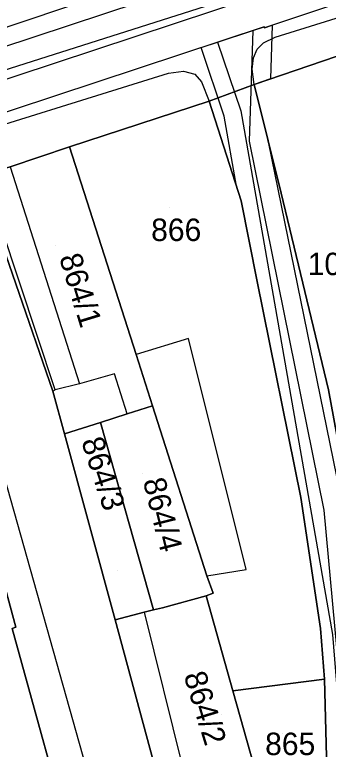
# Model space of a CAD drawing. Extents: x -263423 to -261326, y -1240067 to -1237864.
# Drawn here: x -262611.1 to -262583.2, y -1239574.4 to -1239509 of the extents above; entities that cross this region are included whole.
import ezdxf

# ---------------------------------------------------------------- set-up
doc = ezdxf.new("R2010")
doc.units = 0
for name, color, linetype in [('body_kn', 7, 'Continuous'), ('kladpar_druhypozemkov', 7, 'Continuous'), ('kladpar_hranice', 7, 'Continuous'), ('kladpar_parcelnecisla', 7, 'Continuous'), ('kladpar_plochy', 7, 'Continuous'), ('tarchy_linie', 7, 'Continuous'), ('zappar_hrandruhpozemk', 7, 'Continuous')]:
    doc.layers.add(name, color=color, linetype=linetype)

msp = doc.modelspace()

# ---------------------------------------------------------------- linework, layer by layer
at = {"layer": 'body_kn'}
for p, q in [((-262589.94, -1239510.37), (-262589.94, -1239510.37)), ((-262589.94, -1239510.37), (-262589.94, -1239510.37)), ((-262588.95, -1239510.04), (-262588.95, -1239510.04)), ((-262588.91, -1239510.13), (-262588.91, -1239510.13)), ((-262588.22, -1239509.9), (-262588.22, -1239509.9)), ((-262587.97, -1239510.97), (-262587.97, -1239510.97)), ((-262593.09, -1239511.41), (-262593.09, -1239511.41)), ((-262593.09, -1239511.41), (-262593.09, -1239511.41)), ((-262588.99, -1239511.48), (-262588.99, -1239511.48)), ((-262594.56, -1239511.9), (-262594.56, -1239511.9)), ((-262594.56, -1239511.9), (-262594.56, -1239511.9)), ((-262589.56, -1239512.05), (-262589.56, -1239512.05)), ((-262589.88, -1239512.81), (-262589.88, -1239512.81)), ((-262597.46, -1239514.17), (-262597.46, -1239514.17)), ((-262596.12, -1239513.99), (-262596.12, -1239513.99)), ((-262595.1, -1239514.25), (-262595.1, -1239514.25)), ((-262590.01, -1239513.83), (-262590.01, -1239513.83)), ((-262594.53, -1239514.95), (-262594.53, -1239514.95)), ((-262588.39, -1239514.68), (-262588.39, -1239514.68)), ((-262589.82, -1239515.17), (-262589.82, -1239515.17)), ((-262589.82, -1239515.17), (-262589.82, -1239515.17)), ((-262593.84, -1239516.68), (-262593.84, -1239516.68)), ((-262591.03, -1239517.52), (-262591.03, -1239517.52)), ((-262592.5, -1239518.02), (-262592.5, -1239518.02)), ((-262590.29, -1239520.22), (-262590.29, -1239520.22)), ((-262588.59, -1239520.19), (-262588.59, -1239520.19)), ((-262606.26, -1239520.75), (-262606.26, -1239520.75)), ((-262606.26, -1239520.75), (-262606.26, -1239520.75)), ((-262588.59, -1239520.28), (-262588.59, -1239520.28)), ((-262591.41, -1239524.25), (-262591.41, -1239524.25)), ((-262587.44, -1239524.86), (-262587.44, -1239524.86)), ((-262591, -1239525.54), (-262591, -1239525.54)), ((-262591, -1239525.54), (-262591, -1239525.54)), ((-262589.56, -1239532.74), (-262589.56, -1239532.74)), ((-262595.69, -1239537.81), (-262595.69, -1239537.81)), ((-262600.34, -1239539.25), (-262600.34, -1239539.25)), ((-262602.26, -1239540.96), (-262602.26, -1239540.96)), ((-262605.38, -1239541.84), (-262605.38, -1239541.84)), ((-262607.54, -1239542.4), (-262607.54, -1239542.4)), ((-262607.74, -1239542.52), (-262607.74, -1239542.52)), ((-262607.74, -1239542.52), (-262607.74, -1239542.52)), ((-262598.88, -1239543.82), (-262598.88, -1239543.82)), ((-262601.12, -1239544.53), (-262601.12, -1239544.53)), ((-262601.12, -1239544.53), (-262601.12, -1239544.53)), ((-262603.52, -1239545.29), (-262603.52, -1239545.29)), ((-262603.52, -1239545.29), (-262603.52, -1239545.29)), ((-262606.71, -1239546.31), (-262606.71, -1239546.31)), ((-262585.68, -1239551.99), (-262585.68, -1239551.99)), ((-262583.63, -1239553.12), (-262583.63, -1239553.12)), ((-262590.54, -1239558.4), (-262590.54, -1239558.4)), ((-262594.04, -1239558.96), (-262594.04, -1239558.96)), ((-262594.04, -1239558.96), (-262594.04, -1239558.96)), ((-262594.11, -1239560.74), (-262594.11, -1239560.74)), ((-262593.48, -1239560.49), (-262593.48, -1239560.49)), ((-262598.8, -1239561.99), (-262598.8, -1239561.99)), ((-262598, -1239561.8), (-262598, -1239561.8)), ((-262599.62, -1239562.19), (-262599.62, -1239562.19)), ((-262599.62, -1239562.19), (-262599.62, -1239562.19)), ((-262602.21, -1239562.89), (-262602.21, -1239562.89)), ((-262602.21, -1239562.89), (-262602.21, -1239562.89)), ((-262611.05, -1239563.52), (-262611.05, -1239563.52)), ((-262583.94, -1239563.65), (-262583.94, -1239563.65)), ((-262583.57, -1239568.17), (-262583.57, -1239568.17)), ((-262583.57, -1239568.17), (-262583.57, -1239568.17)), ((-262591.72, -1239569.22), (-262591.72, -1239569.22))]:
    msp.add_line(p, q, dxfattribs=at)
at = {"layer": 'kladpar_druhypozemkov'}
for p, q in [((-262597.37, -1239526.13), (-262597.37, -1239526.13)), ((-262607.47, -1239529.53), (-262607.47, -1239529.53)), ((-262599.77, -1239549.82), (-262599.77, -1239549.82)), ((-262602.03, -1239558.49), (-262602.03, -1239558.49)), ((-262592.78, -1239571.29), (-262592.78, -1239571.29)), ((-262587.27, -1239573.03), (-262587.27, -1239573.03))]:
    msp.add_line(p, q, dxfattribs=at)
at = {"layer": 'kladpar_hranice'}
for points in [[(-262543.02, -1239506.54), (-262536.6, -1239525.67), (-262536.85, -1239525.73), (-262541.69, -1239527.3), (-262540.02, -1239541.89), (-262539.53, -1239545.71), (-262545.38, -1239546.83), (-262548.69, -1239547.45), (-262554.93, -1239548.7), (-262569.26, -1239551.18), (-262572.45, -1239551.86), (-262581.11, -1239553.86), (-262583.23, -1239542.39), (-262587.44, -1239524.86), (-262589.82, -1239515.17), (-262578.8, -1239511.4), (-262578.55, -1239512.48)], [(-262571.09, -1239508.38), (-262571.29, -1239509.02), (-262573.96, -1239509.83), (-262574.53, -1239509.57), (-262575.24, -1239510.97), (-262574.6, -1239511.1), (-262578.55, -1239512.48), (-262578.8, -1239511.4), (-262589.82, -1239515.17), (-262593.84, -1239516.68), (-262606.26, -1239520.75), (-262611.55, -1239522.51), (-262613.91, -1239523.2), (-262614.36, -1239523.39), (-262619.2, -1239524.45), (-262621.75, -1239525.07), (-262629.58, -1239527.39), (-262636.72, -1239529.27), (-262645.64, -1239531.45), (-262648.07, -1239532.13), (-262651.29, -1239533.03)], [(-262583.24, -1239580.85), (-262583.57, -1239568.17), (-262583.94, -1239563.65), (-262585.68, -1239551.99), (-262589.56, -1239532.74), (-262591, -1239525.54), (-262593.84, -1239516.68), (-262589.82, -1239515.17), (-262587.44, -1239524.86), (-262583.23, -1239542.39), (-262581.11, -1239553.86), (-262576.89, -1239586.61)], [(-262591, -1239525.54), (-262589.56, -1239532.74), (-262585.68, -1239551.99), (-262583.94, -1239563.65), (-262583.57, -1239568.17), (-262591.72, -1239569.22), (-262594.11, -1239560.74), (-262593.48, -1239560.49), (-262594.04, -1239558.96), (-262598.88, -1239543.82), (-262600.34, -1239539.25), (-262606.26, -1239520.75), (-262593.84, -1239516.68), (-262591, -1239525.54)], [(-262606.26, -1239520.75), (-262600.34, -1239539.25), (-262598.88, -1239543.82), (-262601.12, -1239544.53), (-262603.52, -1239545.29), (-262606.71, -1239546.31), (-262607.74, -1239542.52), (-262614.36, -1239523.39), (-262613.91, -1239523.2), (-262611.55, -1239522.51), (-262606.26, -1239520.75)], [(-262607.74, -1239542.52), (-262606.71, -1239546.31), (-262602.21, -1239562.89), (-262598.31, -1239577.27), (-262596.86, -1239582.95), (-262601, -1239583.69), (-262605.59, -1239584.63), (-262611.37, -1239563.65), (-262611.05, -1239563.52), (-262616.08, -1239544.9), (-262621.75, -1239525.07), (-262619.2, -1239524.45), (-262614.36, -1239523.39), (-262607.74, -1239542.52)], [(-262616.08, -1239544.9), (-262611.05, -1239563.52), (-262611.37, -1239563.65), (-262605.59, -1239584.63), (-262612.91, -1239586.57), (-262613.04, -1239586.12), (-262614.48, -1239580.38), (-262611.43, -1239579.7), (-262616.15, -1239564.52), (-262620.67, -1239546.73), (-262623.98, -1239547.54), (-262629.58, -1239527.39), (-262621.75, -1239525.07), (-262616.08, -1239544.9)], [(-262603.52, -1239545.29), (-262601.12, -1239544.53), (-262598.88, -1239543.82), (-262594.04, -1239558.96), (-262593.48, -1239560.49), (-262594.11, -1239560.74), (-262598, -1239561.8), (-262598.8, -1239561.99), (-262603.52, -1239545.29)], [(-262603.52, -1239545.29), (-262598.8, -1239561.99), (-262599.62, -1239562.19), (-262602.21, -1239562.89), (-262606.71, -1239546.31), (-262603.52, -1239545.29)], [(-262602.21, -1239562.89), (-262599.62, -1239562.19), (-262598.8, -1239561.99), (-262598, -1239561.8), (-262594.11, -1239560.74), (-262591.72, -1239569.22), (-262588.27, -1239581.52), (-262594.57, -1239582.58), (-262596.86, -1239582.95), (-262598.31, -1239577.27), (-262602.21, -1239562.89)], [(-262583.57, -1239568.17), (-262583.24, -1239580.85), (-262588.27, -1239581.52), (-262591.72, -1239569.22), (-262583.57, -1239568.17)]]:
    msp.add_lwpolyline(points, dxfattribs=at)
at = {"layer": 'kladpar_plochy'}
for points in [[(-262571.09, -1239508.38), (-262571.29, -1239509.02), (-262573.96, -1239509.83), (-262574.53, -1239509.57), (-262575.24, -1239510.97), (-262574.6, -1239511.1), (-262578.55, -1239512.48), (-262578.8, -1239511.4), (-262589.82, -1239515.17), (-262593.84, -1239516.68), (-262606.26, -1239520.75), (-262611.55, -1239522.51), (-262613.91, -1239523.2), (-262614.36, -1239523.39), (-262619.2, -1239524.45), (-262621.75, -1239525.07), (-262629.58, -1239527.39), (-262636.72, -1239529.27), (-262645.64, -1239531.45), (-262648.07, -1239532.13), (-262651.29, -1239533.03)], [(-262583.23, -1239542.39), (-262587.44, -1239524.86), (-262589.82, -1239515.17), (-262578.8, -1239511.4)], [(-262583.24, -1239580.85), (-262583.57, -1239568.17), (-262583.94, -1239563.65), (-262585.68, -1239551.99), (-262589.56, -1239532.74), (-262591, -1239525.54), (-262593.84, -1239516.68), (-262589.82, -1239515.17), (-262587.44, -1239524.86), (-262583.23, -1239542.39), (-262581.11, -1239553.86), (-262576.89, -1239586.61)]]:
    msp.add_lwpolyline(points, dxfattribs=at)
for points in [[(-262591, -1239525.54), (-262589.56, -1239532.74), (-262585.68, -1239551.99), (-262583.94, -1239563.65), (-262583.57, -1239568.17), (-262591.72, -1239569.22), (-262594.11, -1239560.74), (-262593.48, -1239560.49), (-262594.04, -1239558.96), (-262598.88, -1239543.82), (-262600.34, -1239539.25), (-262606.26, -1239520.75), (-262593.84, -1239516.68)], [(-262606.26, -1239520.75), (-262600.34, -1239539.25), (-262598.88, -1239543.82), (-262601.12, -1239544.53), (-262603.52, -1239545.29), (-262606.71, -1239546.31), (-262607.74, -1239542.52), (-262614.36, -1239523.39), (-262613.91, -1239523.2), (-262611.55, -1239522.51)], [(-262607.74, -1239542.52), (-262606.71, -1239546.31), (-262602.21, -1239562.89), (-262598.31, -1239577.27), (-262596.86, -1239582.95), (-262601, -1239583.69), (-262605.59, -1239584.63), (-262611.37, -1239563.65), (-262611.05, -1239563.52), (-262616.08, -1239544.9), (-262621.75, -1239525.07), (-262619.2, -1239524.45), (-262614.36, -1239523.39)], [(-262616.08, -1239544.9), (-262611.05, -1239563.52), (-262611.37, -1239563.65), (-262605.59, -1239584.63), (-262612.91, -1239586.57), (-262613.04, -1239586.12), (-262614.48, -1239580.38), (-262611.43, -1239579.7), (-262616.15, -1239564.52), (-262620.67, -1239546.73), (-262623.98, -1239547.54), (-262629.58, -1239527.39), (-262621.75, -1239525.07)], [(-262603.52, -1239545.29), (-262601.12, -1239544.53), (-262598.88, -1239543.82), (-262594.04, -1239558.96), (-262593.48, -1239560.49), (-262594.11, -1239560.74), (-262598, -1239561.8), (-262598.8, -1239561.99)], [(-262603.52, -1239545.29), (-262598.8, -1239561.99), (-262599.62, -1239562.19), (-262602.21, -1239562.89), (-262606.71, -1239546.31)], [(-262602.21, -1239562.89), (-262599.62, -1239562.19), (-262598.8, -1239561.99), (-262598, -1239561.8), (-262594.11, -1239560.74), (-262591.72, -1239569.22), (-262588.27, -1239581.52), (-262594.57, -1239582.58), (-262596.86, -1239582.95), (-262598.31, -1239577.27)], [(-262583.57, -1239568.17), (-262583.24, -1239580.85), (-262588.27, -1239581.52), (-262591.72, -1239569.22)]]:
    msp.add_lwpolyline(points, close=True, dxfattribs=at)
at = {"layer": 'tarchy_linie'}
for points in [[(-262749.71, -1239561.67), (-262746.19, -1239560.51), (-262743.15, -1239561.04), (-262649.98, -1239525.97), (-262594.17, -1239508.21), (-262517.6, -1239484.02), (-262437.41, -1239458.85)], [(-262731.66, -1239557.76), (-262692.47, -1239543.22), (-262646.4, -1239526.11), (-262589.83, -1239507.38), (-262519.5, -1239483.92), (-262481.71, -1239471.35), (-262447.79, -1239460.71)], [(-262723.81, -1239556.66), (-262733.42, -1239560.22), (-262733.8, -1239559.2), (-262743.01, -1239562.66), (-262746.07, -1239562.13), (-262749.19, -1239563.16), (-262749.71, -1239561.67), (-262750.26, -1239560.18), (-262746.31, -1239558.89), (-262743.29, -1239559.42), (-262652.15, -1239525.11), (-262655.79, -1239518.17), (-262655.34, -1239518.07), (-262654.83, -1239519.7), (-262653.5, -1239519.29), (-262653.16, -1239519.18), (-262652.2, -1239518.88), (-262651.96, -1239518.75), (-262651.34, -1239518.55), (-262646.73, -1239523.27), (-262590.71, -1239504.72), (-262590.75, -1239504.63), (-262520.42, -1239481.17)], [(-262518.58, -1239486.67), (-262588.91, -1239510.13), (-262588.95, -1239510.04), (-262644.76, -1239528.52), (-262644.9, -1239531.27), (-262645.64, -1239531.45), (-262646.67, -1239531.74), (-262648.07, -1239532.13), (-262648.55, -1239532.26), (-262651.29, -1239533.03), (-262652.71, -1239533.43), (-262652.85, -1239532.94), (-262650.28, -1239531.66), (-262650.76, -1239529.54), (-262691.88, -1239544.81), (-262698.22, -1239547.16), (-262709.7, -1239551.2), (-262711.48, -1239551.83), (-262723.81, -1239556.66)], [(-262589.94, -1239510.37), (-262590.29, -1239520.22), (-262583.63, -1239553.12), (-262580.22, -1239590.13), (-262598.17, -1239638.84), (-262610.71, -1239664.55)], [(-262594.56, -1239511.9), (-262593.09, -1239511.41), (-262589.94, -1239510.37), (-262588.95, -1239510.04), (-262588.91, -1239510.13), (-262588.22, -1239509.9), (-262588.39, -1239514.68), (-262589.82, -1239515.17), (-262588.59, -1239520.19), (-262588.59, -1239520.28), (-262581.95, -1239552.87), (-262578.49, -1239590.36)], [(-262593.09, -1239511.41), (-262591.03, -1239517.52), (-262582.87, -1239564.2), (-262581.93, -1239575.53), (-262581.63, -1239584.7), (-262582.68, -1239591.46), (-262590.05, -1239614.5), (-262607.03, -1239655.6), (-262607.77, -1239657.08), (-262611.54, -1239661.47)], [(-262583.24, -1239580.85), (-262583.57, -1239568.17), (-262583.94, -1239563.65), (-262585.68, -1239551.99), (-262589.56, -1239532.74), (-262591, -1239525.54), (-262591.41, -1239524.25), (-262592.5, -1239518.02), (-262594.56, -1239511.9)]]:
    msp.add_lwpolyline(points, dxfattribs=at)
at = {"layer": 'zappar_hrandruhpozemk'}
for p, q in [((-262587.97, -1239510.97), (-262525.32, -1239491.36)), ((-262595.69, -1239537.81), (-262600.34, -1239539.25)), ((-262590.54, -1239558.4), (-262595.69, -1239537.81)), ((-262607.74, -1239542.52), (-262607.54, -1239542.4)), ((-262613.73, -1239544.34), (-262604.04, -1239578.65)), ((-262594.04, -1239558.96), (-262590.54, -1239558.4)), ((-262599.62, -1239562.19), (-262594.57, -1239582.58))]:
    msp.add_line(p, q, dxfattribs=at)
for points in [[(-262599.2, -1239502.96), (-262599.08, -1239503.72), (-262599.15, -1239504.81), (-262599.53, -1239505.57), (-262600.36, -1239506.2), (-262623.24, -1239513.92)], [(-262589.82, -1239515.17), (-262590.01, -1239513.83), (-262589.88, -1239512.81), (-262589.56, -1239512.05), (-262588.99, -1239511.48), (-262587.97, -1239510.97)], [(-262618.8, -1239520.82), (-262597.46, -1239514.17), (-262596.12, -1239513.99), (-262595.1, -1239514.25), (-262594.53, -1239514.95), (-262593.84, -1239516.68)], [(-262611.55, -1239522.51), (-262605.38, -1239541.84), (-262607.54, -1239542.4), (-262613.91, -1239523.2)], [(-262601.12, -1239544.53), (-262602.26, -1239540.96), (-262605.38, -1239541.84)]]:
    msp.add_lwpolyline(points, dxfattribs=at)

# ---------------------------------------------------------------- texts
at = {"layer": 'kladpar_parcelnecisla'}
for s, p in [('866', (-262599, -1239529.13)), ('1035/2', (-262585.066, -1239532.17)), ('865', (-262588.856, -1239574.93))]:
    msp.add_text(s, height=2, dxfattribs=at).set_placement(p)
for s, rotation, p in [('864/1', 287, (-262607.207, -1239530.581)), ('864/3', 288, (-262605.241, -1239546.96)), ('864/4', 284, (-262599.745, -1239550.482)), ('864/2', 287, (-262596.122, -1239567.817))]:
    msp.add_text(s, height=2, rotation=rotation, dxfattribs=at).set_placement(p)

doc.saveas('drawing.dxf')
